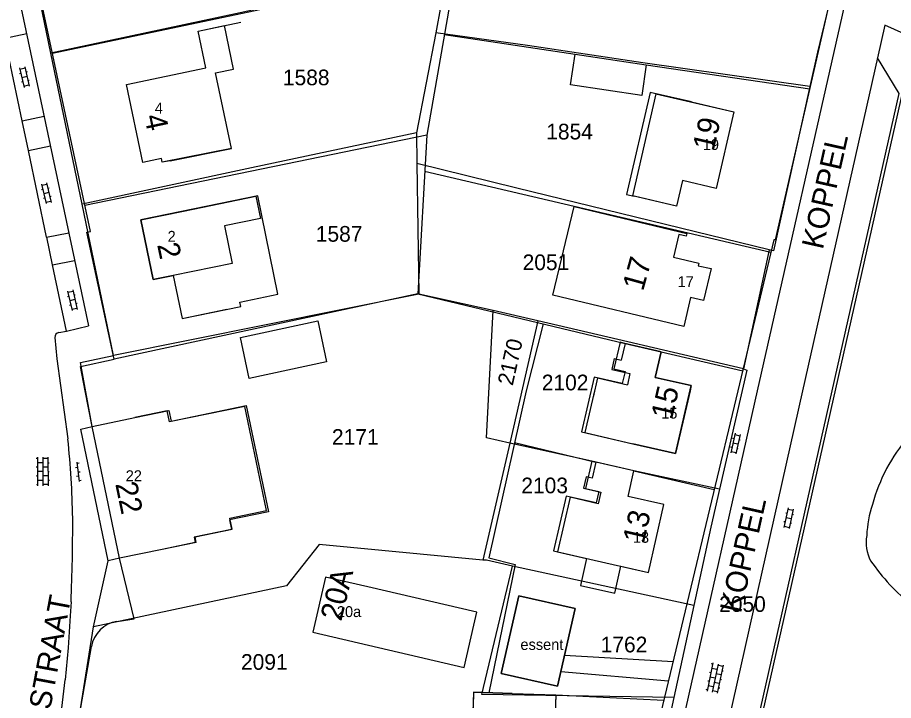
# Model space of a CAD drawing. Extents: x 148816 to 151297, y 399515 to 402500.
# Drawn here: x 150744.9 to 150845.5, y 400214.5 to 400292.8 of the extents above; entities that cross this region are included whole.
import ezdxf

# ---------------------------------------------------------------- set-up
doc = ezdxf.new("R2010")
doc.units = 0
for name, color, linetype in [('B01 Hoofdgebouw  [D] Norm', 7, 'Continuous'), ('B01 Hoofdgebouw  [T] Norm', 7, 'Continuous'), ('B01 hoofgebouw', 7, 'Continuous'), ('G01 perceelsgrens', 7, 'Continuous'), ('S02 Open verharding  Norm', 7, 'Continuous'), ('T04 Haag heg  [D] Gem', 7, 'Continuous'), ('T09 Insteek water  [T] Norm', 7, 'Continuous'), ('V00 Kant verharding algemeen  [T] Norm', 7, 'Continuous'), ('V00 Kant verharding algemeen secundair  [T] Gem', 7, 'Continuous'), ('V00 Kant verharding algemeen secundair  [T] Norm', 7, 'Continuous'), ('Z01 perceelnummer', 7, 'Continuous'), ('Z02 huisnummer', 7, 'Continuous'), ('Z02 Huisnummer  [Tekst] Norm', 7, 'Continuous'), ('Z06 straatnaam', 7, 'Continuous'), ('Z19 Overige Tekst  [Tekst] Gem', 7, 'Continuous')]:
    doc.layers.add(name, color=color, linetype=linetype)

msp = doc.modelspace()

# ---------------------------------------------------------------- linework, layer by layer
at = {"layer": 'B01 Hoofdgebouw  [D] Norm'}
for p, q in [((150769.73, 400286.9), (150768.69, 400291.88)), ((150767.66, 400286.47), (150769.73, 400286.9)), ((150769.49, 400277.77), (150767.66, 400286.47)), ((150818.23, 400284.06), (150815.52, 400272.35)), ((150814.68, 400255.42), (150814.24, 400253.5)), ((150813.44, 400253.69), (150813.15, 400252.45)), ((150813.44, 400253.69), (150814.24, 400253.5)), ((150813.15, 400252.45), (150815.24, 400251.97)), ((150815.24, 400251.97), (150814.94, 400250.67)), ((150811.52, 400251.46), (150811.02, 400249.26)), ((150811.52, 400251.46), (150814.94, 400250.67)), ((150811.17, 400250), (150810.06, 400245.21)), ((150771.04, 400248.2), (150762.39, 400246.41)), ((150773.52, 400236.25), (150771.04, 400248.2)), ((150762.12, 400247.7), (150758.39, 400246.92)), ((150762.39, 400246.41), (150762.12, 400247.7)), ((150810.06, 400245.21), (150815.59, 400243.92)), ((150811.34, 400241.79), (150810.92, 400239.96)), ((150810.21, 400240.13), (150809.91, 400238.81)), ((150810.92, 400239.96), (150810.21, 400240.13)), ((150809.91, 400238.81), (150811.91, 400238.35)), ((150811.91, 400238.35), (150811.61, 400237.03)), ((150808.37, 400237.77), (150806.94, 400231.51)), ((150811.61, 400237.03), (150808.37, 400237.77)), ((150769.31, 400235.37), (150773.52, 400236.25)), ((150769.57, 400234.1), (150769.31, 400235.37)), ((150765.32, 400233.22), (150769.57, 400234.1)), ((150765.45, 400232.6), (150765.32, 400233.22)), ((150765.45, 400232.6), (150761.54, 400231.79)), ((150806.94, 400231.51), (150810.26, 400230.73)), ((150797.68, 400224.58), (150785.17, 400227.49)), ((150797.33, 400223.1), (150797.68, 400224.58)), ((150797.29, 400215.4), (150797.18, 400211.96)), ((150797.29, 400215.4), (150801.73, 400215.26))]:
    msp.add_line(p, q, dxfattribs=at)
for points in [[(150808.95, 400288.61), (150817.12, 400287.38), (150816.59, 400283.86), (150808.42, 400285.09)], [(150770.53, 400256.11), (150779.4, 400258.02), (150780.41, 400253.31), (150771.54, 400251.4)]]:
    msp.add_lwpolyline(points, close=True, dxfattribs=at)
at = {"layer": 'B01 Hoofdgebouw  [T] Norm'}
for p, q in [((150765.67, 400291.24), (150768.69, 400291.88)), ((150766.55, 400287.04), (150765.67, 400291.24)), ((150757.44, 400285.13), (150766.55, 400287.04)), ((150759.32, 400276.18), (150757.44, 400285.13)), ((150818.23, 400284.06), (150827.18, 400281.99)), ((150827.18, 400281.99), (150825.15, 400273.21)), ((150769.49, 400277.77), (150761.55, 400276.2)), ((150761.47, 400276.62), (150759.32, 400276.18)), ((150761.55, 400276.2), (150761.47, 400276.62)), ((150821.28, 400274.11), (150820.6, 400271.17)), ((150825.15, 400273.21), (150821.28, 400274.11)), ((150820.6, 400271.17), (150815.52, 400272.35)), ((150814.68, 400255.42), (150818.83, 400254.46)), ((150818.83, 400254.46), (150818.15, 400251.53)), ((150818.15, 400251.53), (150822.27, 400250.59)), ((150822.14, 400250), (150820.46, 400242.79)), ((150822.27, 400250.59), (150822.14, 400250)), ((150753.5, 400245.9), (150758.39, 400246.92)), ((150756.65, 400230.77), (150753.5, 400245.9)), ((150820.46, 400242.79), (150815.59, 400243.92)), ((150815.68, 400240.8), (150811.34, 400241.79)), ((150815.02, 400237.87), (150815.68, 400240.8)), ((150819.14, 400236.93), (150815.02, 400237.87)), ((150817.36, 400229.13), (150819.14, 400236.93)), ((150761.54, 400231.79), (150756.65, 400230.77)), ((150780.3, 400228.62), (150778.83, 400222.28)), ((150785.17, 400227.48), (150780.3, 400228.62)), ((150800.45, 400217.56), (150802.47, 400226.47)), ((150802.47, 400226.47), (150808.95, 400225.03)), ((150808.95, 400225.03), (150806.93, 400216.09)), ((150796.2, 400218.24), (150797.33, 400223.1)), ((150778.83, 400222.28), (150796.2, 400218.24)), ((150806.93, 400216.09), (150800.45, 400217.56)), ((150801.73, 400215.26), (150806.73, 400215.1)), ((150806.73, 400215.1), (150806.62, 400211.66))]:
    msp.add_line(p, q, dxfattribs=at)
for points in [[(150759.1, 400269.6), (150760.51, 400262.74), (150762.82, 400263.22), (150763.83, 400258.29), (150770.56, 400259.67), (150770.46, 400260.17), (150774.83, 400261.07), (150772.51, 400272.36)], [(150808.82, 400271.14), (150821.78, 400268.04), (150821.7, 400267.74), (150820.86, 400267.93), (150820.23, 400265.32), (150823.14, 400264.63), (150823.07, 400264.34), (150824.55, 400264), (150823.67, 400260.33), (150822.2, 400260.68), (150821.41, 400257.35), (150806.38, 400260.95)]]:
    msp.add_lwpolyline(points, close=True, dxfattribs=at)
msp.add_lwpolyline([(150810.26, 400230.73), (150809.57, 400227.65), (150813.51, 400226.77), (150814.2, 400229.85), (150817.36, 400229.13)], dxfattribs=at)
at = {"layer": 'B01 hoofgebouw'}
for points in [[(150762.46, 400276.38), (150761.55, 400276.2), (150761.47, 400276.62), (150759.32, 400276.18), (150757.44, 400285.13), (150766.55, 400287.04), (150765.67, 400291.24), (150770.56, 400292.27)], [(150762.46, 400276.38), (150769.49, 400277.77), (150767.66, 400286.47), (150769.73, 400286.9), (150768.69, 400291.88)], [(150822.3, 400283.12), (150817.57, 400284.22), (150814.86, 400272.5), (150815.73, 400272.3)], [(150822.3, 400283.12), (150827.18, 400281.99), (150825.15, 400273.21), (150821.28, 400274.11), (150820.6, 400271.17), (150815.73, 400272.3)], [(150763.99, 400270.61), (150772.3, 400272.33), (150772.83, 400269.76), (150768.7, 400268.92), (150769.58, 400264.61), (150762.82, 400263.22)], [(150821.41, 400257.35), (150806.38, 400260.95), (150808.82, 400271.14), (150821.78, 400268.04), (150821.7, 400267.74), (150820.86, 400267.93), (150820.23, 400265.32), (150823.14, 400264.63), (150823.07, 400264.34), (150824.55, 400264), (150823.67, 400260.33), (150822.2, 400260.68), (150821.41, 400257.35)], [(150762.82, 400263.22), (150760.51, 400262.74), (150759.1, 400269.6), (150763.99, 400270.61)], [(150762.82, 400263.22), (150763.83, 400258.29), (150768.95, 400259.34)], [(150814.49, 400255.46), (150814.11, 400255.55), (150813.4, 400252.51), (150814.68, 400252.21), (150814.36, 400250.82), (150811.13, 400251.57), (150809.67, 400245.29), (150815.59, 400243.92)], [(150815.59, 400243.92), (150820.46, 400242.79), (150822.27, 400250.59), (150818.15, 400251.53), (150818.83, 400254.46), (150814.49, 400255.46)], [(150758.39, 400246.92), (150762.32, 400247.74), (150762.57, 400246.52), (150771.2, 400248.32), (150773.75, 400236.1), (150769.27, 400235.17), (150769.49, 400234.08), (150765.22, 400233.19), (150765.34, 400232.58), (150761.54, 400231.79)], [(150761.54, 400231.79), (150756.65, 400230.77), (150753.5, 400245.9), (150758.39, 400246.92)], [(150811.34, 400241.79), (150810.86, 400241.9), (150810.15, 400238.78), (150811.65, 400238.44), (150811.35, 400237.12), (150807.9, 400237.91), (150806.47, 400231.61), (150812.49, 400230.24)], [(150812.49, 400230.24), (150817.36, 400229.13), (150819.14, 400236.93), (150815.02, 400237.87), (150815.68, 400240.8), (150811.34, 400241.79)], [(150785.17, 400227.49), (150780.3, 400228.62), (150778.82, 400222.28), (150796.2, 400218.24), (150797.33, 400223.11)], [(150797.33, 400223.11), (150797.68, 400224.58), (150785.17, 400227.49)], [(150806.93, 400216.09), (150808.95, 400225.03), (150802.47, 400226.47), (150800.45, 400217.56), (150806.93, 400216.09)], [(150801.73, 400215.26), (150797.29, 400215.4), (150797.18, 400211.96), (150801.62, 400211.82)], [(150801.73, 400215.26), (150806.73, 400215.1), (150806.62, 400211.66), (150801.62, 400211.82)]]:
    msp.add_lwpolyline(points, dxfattribs=at)
at = {"layer": 'G01 perceelsgrens'}
for points in [[(150841.01, 400309.52), (150841.79, 400309.66), (150836.77, 400288.85), (150835.89, 400284.9)], [(150748.77, 400288.72), (150745.12, 400306.34)], [(150794.39, 400298.57), (150770.49, 400293.36), (150748.77, 400288.72)], [(150794.39, 400298.57), (150793.55, 400294.18), (150792.94, 400291.05)], [(150849.27, 400296.55), (150830.49, 400213.24), (150826.98, 400198.11)], [(150792.94, 400291.05), (150790.74, 400279.6)], [(150835.89, 400284.9), (150816.72, 400287.6), (150803.49, 400289.6), (150792.94, 400291.05)], [(150752.35, 400271.41), (150748.77, 400288.72)], [(150835.89, 400284.9), (150831.7, 400266.03), (150831.21, 400266.15)], [(150790.74, 400279.6), (150771.78, 400275.57), (150752.35, 400271.41)], [(150790.74, 400279.6), (150790.79, 400276.07)], [(150790.79, 400276.07), (150791.01, 400261.08)], [(150831.21, 400266.15), (150802.27, 400273.22), (150790.79, 400276.07)], [(150755.95, 400254.03), (150752.35, 400271.41)], [(150831.21, 400266.15), (150828.27, 400252.5)], [(150791.01, 400261.08), (150755.95, 400254.03)], [(150799.54, 400259.21), (150791.01, 400261.08)], [(150801.45, 400243.99), (150798.78, 400244.58), (150799.54, 400259.21)], [(150804.67, 400258.01), (150799.54, 400259.21)], [(150804.67, 400258.01), (150801.45, 400243.99)], [(150828.27, 400252.5), (150804.67, 400258.01)], [(150753.65, 400222.92), (150755.34, 400230.48), (150752.19, 400245.58), (150753.5, 400245.9), (150752.15, 400253.24), (150755.95, 400254.03)], [(150828.27, 400252.5), (150828.64, 400252.35), (150825.53, 400238.72)], [(150801.45, 400243.99), (150798.37, 400230.57)], [(150825.53, 400238.72), (150815.68, 400240.8), (150810.86, 400241.9), (150801.45, 400243.99)], [(150825.53, 400238.72), (150824.53, 400234.36), (150822.57, 400225.34)], [(150798.37, 400230.57), (150779.56, 400232.37), (150775.8, 400227.6), (150753.65, 400222.92)], [(150820.29, 400214.82), (150798.24, 400215.16), (150801.75, 400229.88)], [(150801.75, 400229.88), (150798.76, 400230.54), (150798.37, 400230.57)], [(150822.57, 400225.34), (150801.75, 400229.88)], [(150822.57, 400225.34), (150820.29, 400214.82)], [(150752.04, 400212.78), (150753.65, 400222.92)], [(150820.29, 400214.82), (150819.47, 400211.08)]]:
    msp.add_lwpolyline(points, dxfattribs=at)
at = {"layer": 'S02 Open verharding  Norm'}
for p, q in [((150745.77, 400287.17), (150746.29, 400284.93)), ((150745.18, 400287.03), (150745.7, 400284.79)), ((150745.33, 400286.4), (150745.18, 400286.36)), ((150745.22, 400286.88), (150745.8, 400287.02)), ((150746.06, 400286.57), (150745.92, 400286.53)), ((150745.56, 400285.42), (150745.41, 400285.39)), ((150746.03, 400286.05), (150745.44, 400285.91)), ((150745.67, 400284.94), (150746.25, 400285.07)), ((150746.29, 400285.59), (150746.14, 400285.56)), ((150747.69, 400273.7), (150748.22, 400271.46)), ((150747.84, 400273.07), (150747.7, 400273.03)), ((150747.73, 400273.56), (150748.31, 400273.69)), ((150748.28, 400273.84), (150748.8, 400271.6)), ((150748.57, 400273.24), (150748.43, 400273.2)), ((150748.07, 400272.09), (150747.92, 400272.06)), ((150748.54, 400272.72), (150747.96, 400272.58)), ((150748.8, 400272.26), (150748.65, 400272.23)), ((150748.18, 400271.61), (150748.77, 400271.74)), ((150750.69, 400261.43), (150751.21, 400259.19)), ((150750.72, 400261.29), (150751.31, 400261.42)), ((150751.27, 400261.57), (150751.79, 400259.33)), ((150751.57, 400260.97), (150751.42, 400260.94)), ((150750.84, 400260.8), (150750.69, 400260.77)), ((150751.53, 400260.45), (150750.95, 400260.31)), ((150751.79, 400260), (150751.65, 400259.96)), ((150751.06, 400259.83), (150750.92, 400259.79)), ((150751.18, 400259.34), (150751.76, 400259.48)), ((150827.3, 400245.11), (150826.81, 400242.87)), ((150827.27, 400244.97), (150827.86, 400244.84)), ((150827.89, 400244.99), (150827.4, 400242.74)), ((150827.16, 400244.48), (150827.02, 400244.51)), ((150827.64, 400243.86), (150827.06, 400243.99)), ((150827.9, 400244.32), (150827.75, 400244.35)), ((150826.95, 400243.5), (150826.8, 400243.53)), ((150826.85, 400243.01), (150827.43, 400242.89)), ((150827.68, 400243.34), (150827.54, 400243.37)), ((150747.23, 400242.22), (150747.08, 400242.21)), ((150747.23, 400242.37), (150747.25, 400239.07)), ((150747.83, 400242.37), (150747.85, 400239.07)), ((150748.43, 400242.23), (150747.83, 400242.22)), ((150748.43, 400242.38), (150748.45, 400239.08)), ((150747.24, 400241.22), (150747.09, 400241.21)), ((150747.83, 400241.72), (150747.23, 400241.72)), ((150748.44, 400241.23), (150747.84, 400241.22)), ((150748.43, 400241.73), (150748.58, 400241.73)), ((150751.83, 400241.18), (150751.59, 400241.15)), ((150751.76, 400241.8), (150752.02, 400239.57)), ((150751.78, 400241.68), (150752.03, 400241.71)), ((150747.24, 400240.22), (150747.09, 400240.21)), ((150747.84, 400240.72), (150747.24, 400240.72)), ((150748.44, 400240.23), (150747.84, 400240.22)), ((150748.44, 400240.73), (150748.59, 400240.73)), ((150751.95, 400240.19), (150751.7, 400240.16)), ((150751.89, 400240.69), (150752.14, 400240.71)), ((150747.25, 400239.22), (150747.1, 400239.21)), ((150747.25, 400239.72), (150747.85, 400239.72)), ((150748.45, 400239.23), (150747.85, 400239.22)), ((150748.45, 400239.73), (150748.6, 400239.73)), ((150752.01, 400239.69), (150752.26, 400239.72)), ((150833.4, 400236.55), (150832.92, 400234.3)), ((150833.27, 400235.92), (150833.12, 400235.95)), ((150833.37, 400236.4), (150833.96, 400236.28)), ((150833.99, 400236.42), (150833.5, 400234.18)), ((150834, 400235.76), (150833.85, 400235.79)), ((150833.05, 400234.94), (150832.91, 400234.97)), ((150833.75, 400235.3), (150833.16, 400235.43)), ((150833.79, 400234.78), (150833.64, 400234.81)), ((150832.95, 400234.45), (150833.53, 400234.32)), ((150824.76, 400218.77), (150824.09, 400215.53)), ((150824.73, 400218.62), (150824.58, 400218.65)), ((150825.21, 400218.01), (150824.63, 400218.13)), ((150825.35, 400218.64), (150824.67, 400215.41)), ((150825.93, 400218.52), (150825.26, 400215.29)), ((150825.9, 400218.37), (150825.32, 400218.5)), ((150825.8, 400217.88), (150825.95, 400217.85)), ((150824.32, 400216.66), (150824.17, 400216.69)), ((150824.52, 400217.64), (150824.38, 400217.67)), ((150825.01, 400217.03), (150824.42, 400217.15)), ((150825.7, 400217.39), (150825.11, 400217.52)), ((150825.6, 400216.91), (150825.74, 400216.87)), ((150824.12, 400215.68), (150823.97, 400215.71)), ((150824.22, 400216.17), (150824.81, 400216.05)), ((150825.49, 400216.42), (150824.91, 400216.54)), ((150825.39, 400215.93), (150825.54, 400215.9)), ((150825.29, 400215.44), (150824.7, 400215.56))]:
    msp.add_line(p, q, dxfattribs=at)
at = {"layer": 'T04 Haag heg  [D] Gem'}
for p, q in [((150797.87, 400313.38), (150791.91, 400279.32)), ((150795.26, 400298.45), (150748.94, 400288.69)), ((150793.93, 400290.86), (150808.95, 400288.61)), ((150817.12, 400287.38), (150835.88, 400284.63)), ((150752.66, 400271.3), (150791.91, 400279.35)), ((150791.91, 400279.32), (150790.88, 400261.11)), ((150791.67, 400275.18), (150831.43, 400265.9)), ((150790.88, 400261.11), (150756.04, 400253.62)), ((150790.88, 400261.11), (150814.68, 400255.42)), ((150805.28, 400257.66), (150803.32, 400250)), ((150818.83, 400254.46), (150828.18, 400252.29)), ((150803.32, 400250), (150799.05, 400230.84)), ((150802, 400244.06), (150811.34, 400241.79)), ((150815.68, 400240.8), (150824.92, 400238.66)), ((150799.05, 400230.84), (150802.05, 400230.05)), ((150802.05, 400230.05), (150799.03, 400215.35)), ((150806.73, 400215.1), (150819.14, 400214.5))]:
    msp.add_line(p, q, dxfattribs=at)
at = {"layer": 'T09 Insteek water  [T] Norm'}
for centre, radius, start, end in [((150862.11, 400231.77), 19.73, 139.0376, 164.8021), ((150855.82, 400232.73), 13.42, 161.7358, 177.2003), ((150846.86, 400232.59), 4.51, 169.8481, 207.7926), ((150864.04, 400245.27), 25.82, 214.9195, 230.5913)]:
    msp.add_arc(centre, radius, start, end, dxfattribs=at)
at = {"layer": 'V00 Kant verharding algemeen  [T] Norm'}
for p, q in [((150753.31, 400268.28), (150737.53, 400341.95)), ((150736.02, 400338.05), (150753.08, 400257.45)), ((150842.42, 400313.25), (150831.92, 400267.3)), ((150844.05, 400312.82), (150829.86, 400250)), ((150844.48, 400291.92), (150843.64, 400288.17)), ((150938.85, 400250), (150844.48, 400291.92)), ((150743.47, 400290.43), (150745.99, 400290.99)), ((150846.15, 400284.09), (150843.64, 400288.17)), ((150838.46, 400250), (150846.15, 400284.09)), ((150745.49, 400280.95), (150748, 400281.48)), ((150746.19, 400277.56), (150745.48, 400280.95)), ((150746.19, 400277.56), (150748.71, 400278.1)), ((150748.28, 400267.61), (150750.82, 400268.12)), ((150752.91, 400268.19), (150753.31, 400268.28)), ((150756.04, 400253.62), (150752.91, 400268.19)), ((150748.96, 400264.44), (150748.29, 400267.61)), ((150831.77, 400267.32), (150827.63, 400250)), ((150831.92, 400267.3), (150831.77, 400267.32)), ((150748.96, 400264.44), (150751.49, 400264.95)), ((150750.56, 400256.83), (150753.08, 400257.45)), ((150749.68, 400256.67), (150750.56, 400256.83)), ((150752.18, 400252.76), (150756.04, 400253.62)), ((150752.71, 400250), (150752.18, 400252.76)), ((150753.5, 400245.9), (150752.71, 400250)), ((150827.63, 400250), (150818.09, 400210.12)), ((150829.86, 400250), (150820.7, 400209.43)), ((150828.6, 400206.31), (150838.46, 400250)), ((150752.19, 400245.58), (150753.5, 400245.9)), ((150755.34, 400230.48), (150752.19, 400245.58)), ((150756.65, 400230.77), (150755.34, 400230.48)), ((150758.32, 400223.84), (150756.65, 400230.77)), ((150756.36, 400223.53), (150758.32, 400223.84)), ((150746.89, 400183.52), (150753.42, 400220.65)), ((150820.19, 400218.89), (150807.73, 400219.62)), ((150807.32, 400217.78), (150819.66, 400216.7))]:
    msp.add_line(p, q, dxfattribs=at)
for points in [[(150749.23, 400256.11), (150749.44, 400253.64), (150750.73, 400244.46)], [(150751.08, 400225.78), (150750.99, 400224.18)], [(150750.99, 400224.18), (150750.75, 400220.51), (150750.4, 400216.84)]]:
    msp.add_lwpolyline(points, dxfattribs=at)
for centre, radius, start, end in [((150749.78, 400256.12), 0.554, 99.9392, 181.1015), ((150639.84, 400233.12), 111.46, 1.1647, 5.8377), ((150533.47, 400235.11), 217.81, 357.5434, 0.0719), ((150756.9, 400220.04), 3.54, 98.8941, 170.0221), ((150525.24, 400241.95), 226.55, 350.9862, 353.6366)]:
    msp.add_arc(centre, radius, start, end, dxfattribs=at)
at = {"layer": 'V00 Kant verharding algemeen secundair  [T] Gem'}
for p, q in [((150843.64, 400288.17), (150835.06, 400250)), ((150835.06, 400250), (150825.04, 400205.43))]:
    msp.add_line(p, q, dxfattribs=at)
at = {"layer": 'V00 Kant verharding algemeen secundair  [T] Norm'}
for p, q in [((150745.49, 400280.95), (150743.47, 400290.43)), ((150748.28, 400267.61), (150746.19, 400277.56)), ((150750.56, 400256.83), (150748.96, 400264.44))]:
    msp.add_line(p, q, dxfattribs=at)

# ---------------------------------------------------------------- texts
at = {"layer": 'Z01 perceelnummer'}
for s, p in [('1588', (150775.4, 400285.04)), ('1854', (150805.63, 400278.82)), ('1587', (150779.18, 400267.09)), ('2051', (150802.92, 400263.83)), ('2102', (150805.12, 400250.04)), ('2171', (150781.03, 400243.79)), ('2103', (150802.77, 400238.23)), ('2050', (150825.48, 400224.62)), ('1762', (150811.88, 400219.98)), ('2091', (150770.59, 400217.98))]:
    msp.add_text(s, height=1.8, dxfattribs=at).set_placement(p)
msp.add_text('2170', height=1.8, rotation=77.4211, dxfattribs=at).set_placement((150801.78, 400250.5))
at = {"layer": 'Z02 huisnummer'}
for s, rotation, p in [('4', 281.8828, (150759.48, 400281.48)), ('19', 76.9925, (150824.83, 400277.39)), ('2', 281.6584, (150760.96, 400266.75)), ('17', 74.5188, (150816.74, 400261.33)), ('15', 76.9367, (150820.05, 400246.57)), ('22', 281.7706, (150756.15, 400239.31)), ('13', 77.117, (150816.81, 400232.33)), ('20A', 76.3528, (150782.1, 400223.47))]:
    msp.add_text(s, height=2.5, rotation=rotation, dxfattribs=at).set_placement(p)
at = {"layer": 'Z02 Huisnummer  [Tekst] Norm'}
for s, p in [('4', (150760.7, 400281.8)), ('19', (150823.6, 400277.61)), ('2', (150762.17, 400267.08)), ('17', (150820.71, 400261.88)), ('15', (150818.83, 400246.8)), ('22', (150757.36, 400239.62)), ('13', (150815.58, 400232.55)), ('20a', (150781.6, 400224.03))]:
    msp.add_text(s, height=1.25, dxfattribs=at).set_placement(p)
at = {"layer": 'Z06 straatnaam'}
for s, rotation, p in [('KOPPEL', 77.3531, (150837.37, 400266.11)), ('KOPPEL', 77.3531, (150827.97, 400224.38)), ('CLARISSENSTRAAT', 79.4543, (150745.22, 400194.66))]:
    msp.add_text(s, height=2.5, rotation=rotation, dxfattribs=at).set_placement(p)
at = {"layer": 'Z19 Overige Tekst  [Tekst] Gem'}
msp.add_text('essent', height=1.25, dxfattribs=at).set_placement((150802.67, 400220.26))

doc.saveas('drawing.dxf')
